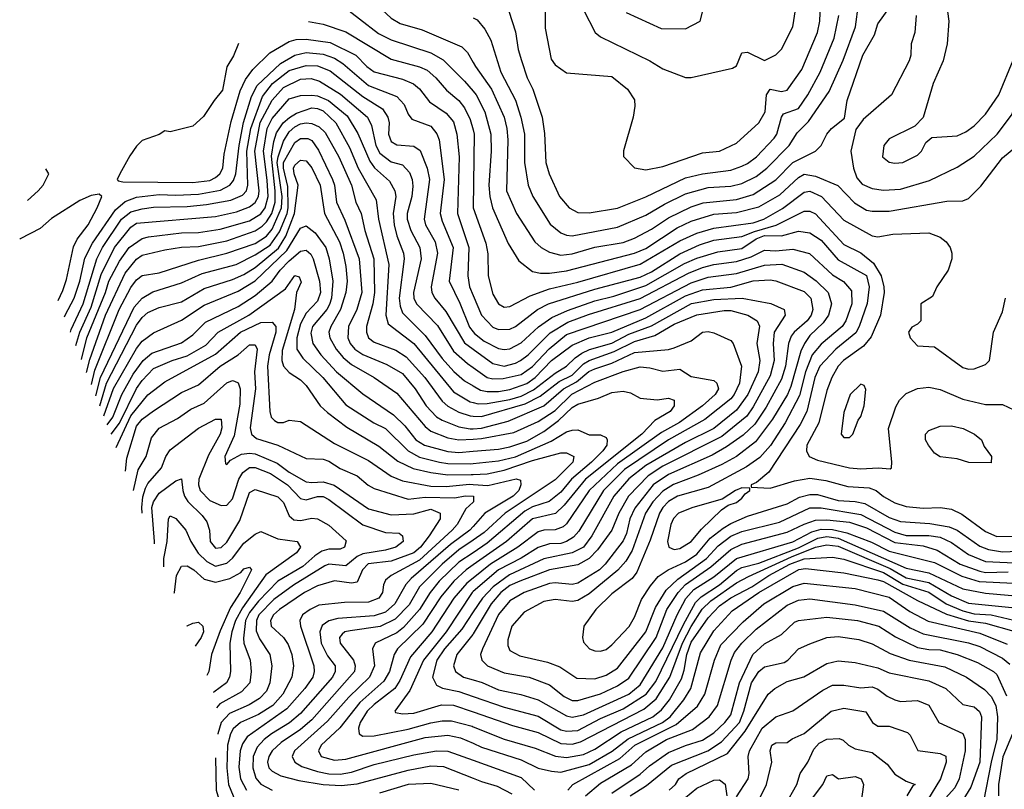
# Model space of a CAD drawing. Header units: inches. Extents: x 1793389 to 1900389, y 320802 to 470796.
# Tile 431 of 656: x 1828398 to 1831877, y 450353 to 453075. Entities that reach past the tile are written whole.
import ezdxf

# ---------------------------------------------------------------- set-up
doc = ezdxf.new("R2010")
doc.units = ezdxf.units.IN
doc.header["$MEASUREMENT"] = 0
doc.layers.add('B8425', color=7, linetype='Continuous')
doc.layers.add('B8435', color=7, linetype='Continuous')

msp = doc.modelspace()

# ---------------------------------------------------------------- linework, layer by layer
at = {"layer": 'B8425', "color": 2}
for points, elevation in [([(1829664.2, 453193), (1829662, 453170), (1829667.7, 453130), (1829679.1, 453110), (1829710, 453080.5), (1829742.3, 453062.3), (1829819.9, 453039.9), (1829959.5, 452979.5), (1829979.5, 452959.5), (1830000, 452924.4)], 454), ([(1829530.2, 453133.1), (1829531, 453130), (1829666.1, 453026.1), (1829710, 453004.2), (1829850, 452958), (1829893.6, 452933.6), (1829970, 452858), (1830000, 452822.3)], 450), ([(1829418.6, 453069.1), (1829470, 453059.5), (1829550, 453032), (1829710, 452935.8), (1829810, 452908.8), (1829837.1, 452897.1), (1829868.2, 452870), (1829905.8, 452825.8), (1829949.1, 452789.1), (1829970, 452763), (1829990, 452722.8), (1830000, 452685.5)], 446), ([(1829170.8, 452991.1), (1829152.8, 452947.2), (1829130, 452908), (1829114.4, 452825.6), (1829084.7, 452790), (1829047.1, 452732.9), (1829010, 452699), (1828930, 452679), (1828910, 452682), (1828890, 452668.7), (1828830, 452648), (1828810, 452628), (1828786.4, 452593.6), (1828751, 452530), (1828742, 452510), (1828745.4, 452505.4), (1828762, 452502), (1829010, 452499), (1829070, 452506.9), (1829090, 452517.6), (1829105.1, 452530), (1829115.8, 452550), (1829119.7, 452600.3), (1829144.4, 452715.6), (1829176.6, 452823.4), (1829196.2, 452863.8), (1829221.4, 452898.6), (1829282, 452958), (1829350, 452998.7), (1829375.1, 453004.9), (1829410, 453006.3), (1829494.8, 452994.8), (1829585.5, 452950), (1829623.8, 452910), (1829650.3, 452890.3), (1829750, 452864.6), (1829789, 452849), (1829810.2, 452830.2), (1829845.2, 452785.3), (1829905.1, 452745.1), (1829930, 452714), (1829942.6, 452670), (1829950.3, 452590), (1829945.3, 452390), (1829984.6, 452270), (1829981.1, 452170), (1829987.2, 452130), (1830000, 452100.3)], 442), ([(1828555.9, 452024.9), (1828558, 452030), (1828589.8, 452090), (1828609.8, 452150), (1828628.2, 452231.8), (1828654.7, 452285.3), (1828736.8, 452403.2), (1828770, 452432.9), (1828810, 452447.9), (1828890, 452456.9), (1828950, 452454.2), (1829030, 452458.2), (1829107.8, 452472.2), (1829140.7, 452490), (1829153.7, 452506.3), (1829162, 452530), (1829173, 452630), (1829188.4, 452711.6), (1829216.4, 452803.6), (1829237.3, 452842.7), (1829319.3, 452920.7), (1829369.8, 452950.2), (1829410, 452959.1), (1829470, 452953.6), (1829510, 452939), (1829539.8, 452919.8), (1829630, 452842.8), (1829730, 452803.8), (1829755.8, 452775.8), (1829770, 452741), (1829783.7, 452723.7), (1829850, 452699.3), (1829871.5, 452671.5), (1829880.3, 452650), (1829897.7, 452510), (1829883.6, 452390), (1829890, 452362.8), (1829928.9, 452270), (1829915.3, 452150), (1829953, 452073), (1829987.6, 451987.6), (1830000, 451971.6)], 438), ([(1828577.3, 451970.8), (1828580, 451980), (1828621.6, 452070), (1828670.6, 452229.4), (1828690.8, 452270), (1828757.3, 452370), (1828790, 452395.8), (1828830, 452406.7), (1828870, 452412.4), (1828990, 452415.2), (1829058.2, 452421.8), (1829143.5, 452436.5), (1829184.8, 452455.2), (1829198.9, 452470), (1829203.5, 452490), (1829200.9, 452610), (1829214.5, 452690), (1829256.2, 452803.8), (1829291, 452850), (1829350, 452895.5), (1829410, 452913.8), (1829450, 452912.4), (1829494.5, 452894.5), (1829610, 452803.6), (1829680, 452760), (1829698.4, 452730), (1829703.1, 452710), (1829700.4, 452670), (1829710, 452644.9), (1829730, 452632.7), (1829790, 452628.2), (1829812.9, 452612.9), (1829838, 452550), (1829846, 452510), (1829827, 452370), (1829832, 452350), (1829865.7, 452290), (1829874.6, 452250), (1829852, 452130), (1829854.4, 452110), (1829864.4, 452090), (1829903.7, 452043.7), (1829970, 451932.2), (1830000, 451910.2)], 434), ([(1828596.1, 451923.4), (1828609.9, 451970.1), (1828650, 452058.4), (1828686.1, 452173.9), (1828733.3, 452270), (1828790, 452341.3), (1828810, 452355.6), (1829090, 452379.6), (1829164.1, 452395.9), (1829210, 452413.1), (1829230, 452428.7), (1829241.4, 452450), (1829244.1, 452470), (1829228.5, 452610), (1829248, 452712), (1829289.9, 452790.1), (1829330, 452835.6), (1829390, 452864.4), (1829427.7, 452867.7), (1829457.6, 452857.6), (1829531.7, 452811.7), (1829626.4, 452730), (1829640.8, 452700.8), (1829655.8, 452630), (1829670, 452603.1), (1829710, 452573.1), (1829750, 452562.4), (1829775.4, 452535.4), (1829784.9, 452510), (1829786.9, 452486.9), (1829783.1, 452450), (1829766.5, 452390), (1829766.5, 452370), (1829780.3, 452330), (1829811.8, 452270), (1829816, 452230), (1829789, 452110), (1829790.3, 452090), (1829799.5, 452070), (1829873.7, 451993.7), (1829930, 451903.1), (1829979.5, 451859.5), (1830000, 451845.2)], 430), ([(1828615.8, 451873.5), (1828635, 451950), (1828700.7, 452110), (1828712.9, 452150), (1828750, 452221.3), (1828785.1, 452270), (1828830, 452301.1), (1828852.4, 452307.6), (1828970, 452321.3), (1829030, 452322.3), (1829105.8, 452334.2), (1829210, 452363.9), (1829250, 452389), (1829265, 452410), (1829275.4, 452450), (1829272.6, 452507.4), (1829259.1, 452610), (1829271.7, 452690), (1829290, 452725.3), (1829350, 452795.3), (1829390, 452807), (1829430, 452807.8), (1829450, 452805.5), (1829489.4, 452789.4), (1829554.8, 452734.8), (1829593.1, 452673.1), (1829634.8, 452574.8), (1829651.2, 452551.2), (1829704.4, 452504.4), (1829723.7, 452470), (1829727.2, 452450), (1829717.7, 452390), (1829720.8, 452350), (1829730, 452310.8), (1829753.4, 452250), (1829756, 452230), (1829738.5, 452090), (1829741.8, 452061.8), (1829750, 452039.1), (1829830, 451958.4), (1829890, 451877.6), (1829931.2, 451831.2), (1829970, 451797.6), (1830000, 451780.4)], 426), ([(1828634.3, 451827), (1828646.1, 451873.9), (1828700.7, 452030), (1828770, 452178.4), (1828810, 452228.5), (1828830, 452242), (1828910, 452261.1), (1828970, 452270.3), (1829030, 452272.6), (1829130, 452293.8), (1829230, 452329.1), (1829254.7, 452345.3), (1829270, 452360.3), (1829288.2, 452390), (1829300.5, 452430), (1829300.5, 452470), (1829287.3, 452592.7), (1829295.3, 452644.7), (1829305.1, 452674.9), (1829329.2, 452710.8), (1829350.6, 452729.4), (1829375.7, 452744.3), (1829430, 452763.2), (1829450, 452761.5), (1829470, 452752.9), (1829514.6, 452710), (1829562.9, 452622.9), (1829594.3, 452550), (1829657.7, 452437.7), (1829666, 452370), (1829702.3, 452210), (1829691.7, 452030), (1829699.5, 451999.5), (1829790.2, 451930.2), (1829930, 451759.5), (1829990, 451723.6), (1830000, 451721.3)], 422), ([(1828650.9, 451785), (1828663.8, 451836.2), (1828749.8, 452050), (1828790, 452128.2), (1828810, 452155.8), (1828830, 452170.4), (1828890, 452180.3), (1829030, 452225.3), (1829130, 452249.1), (1829230, 452283.9), (1829270, 452310.3), (1829290, 452334.6), (1829323, 452410), (1829325.3, 452450), (1829307.9, 452570), (1829310.5, 452590), (1829330, 452646), (1829350, 452678.9), (1829370, 452696.9), (1829390, 452706.7), (1829410, 452710.3), (1829430, 452707.6), (1829456.4, 452696.4), (1829476.8, 452676.8), (1829525.7, 452590), (1829570.3, 452490), (1829585.7, 452430), (1829604.6, 452390), (1829617.4, 452330), (1829648.9, 452230), (1829651.3, 452110), (1829645.5, 452070), (1829623.1, 451990), (1829623.7, 451970), (1829630.3, 451950.3), (1829650, 451934.4), (1829726.8, 451906.8), (1829763.4, 451883.4), (1829828.8, 451810), (1829890, 451726.4), (1829910, 451708.7), (1829950, 451687.6), (1829990, 451673.8), (1830000, 451673.4)], 418), ([(1828666.5, 451745.6), (1828682.7, 451810), (1828801.9, 452058.1), (1828830, 452090.4), (1828867.6, 452112.4), (1828970, 452144.9), (1829042.6, 452177.4), (1829162.7, 452210), (1829230, 452243.2), (1829282.2, 452277.8), (1829315.3, 452324.7), (1829342.8, 452390), (1829346.9, 452410), (1829345.2, 452485.2), (1829329.4, 452550), (1829330, 452570.4), (1829370, 452641.3), (1829390, 452654.6), (1829415.5, 452655.5), (1829430, 452648.4), (1829453.6, 452613.6), (1829503.6, 452510), (1829510.3, 452490), (1829517, 452430), (1829546.6, 452366.6), (1829597.7, 452230), (1829606.3, 452110), (1829588.9, 452050), (1829559.5, 451990), (1829557, 451950), (1829565.3, 451930), (1829582.4, 451910), (1829610, 451891.7), (1829695.5, 451855.5), (1829750, 451823.8), (1829795.3, 451770), (1829833.7, 451710), (1829871.1, 451671.1), (1829890, 451658.9), (1829950, 451635.3), (1829990, 451628.3), (1830000, 451628.8)], 414), ([(1828680.6, 451710.2), (1828704.2, 451790), (1828810, 451994.4), (1828830, 452022.4), (1828850, 452039.5), (1828890, 452057.6), (1828970, 452078), (1829050, 452124.6), (1829150, 452156.1), (1829190, 452173.6), (1829230, 452198.5), (1829312.2, 452267.8), (1829338.7, 452310), (1829368.6, 452390), (1829381.7, 452490), (1829367.4, 452530), (1829365.4, 452550), (1829370, 452560.7), (1829390, 452578), (1829410, 452576.3), (1829430, 452551), (1829458.9, 452490), (1829474.3, 452390), (1829527.6, 452290), (1829540.9, 452250), (1829550, 452202), (1829554.3, 452150), (1829550.3, 452110), (1829531.7, 452050), (1829497, 451990), (1829490.4, 451970), (1829493.7, 451950), (1829516.5, 451910), (1829540.6, 451880.6), (1829570, 451855.3), (1829650.7, 451810), (1829730, 451754.4), (1829830, 451637.1), (1829850, 451620.3), (1829910, 451596.9), (1829950, 451589.1), (1830000, 451591.9)], 410), ([(1828425.7, 452436.3), (1828462.8, 452470), (1828481, 452490), (1828501, 452530), (1828489.7, 452548.3)], 438), ([(1828678, 452458), (1828650, 452453.2), (1828610, 452436), (1828510, 452372.7), (1828470, 452337.2), (1828399.9, 452300.1), (1828397.7, 452299.3)], 442), ([(1828533.1, 452082.3), (1828550, 452117.3), (1828563.7, 452156.3), (1828588.4, 452271.6), (1828601.1, 452298.9), (1828639.6, 452350), (1828672, 452410), (1828688, 452450), (1828678, 452458)], 442), ([(1828694.9, 451673.9), (1828729.3, 451770.7), (1828810, 451912.4), (1828830, 451938.4), (1828870, 451968.2), (1828970, 452012.2), (1829050, 452065.7), (1829170, 452115.3), (1829230, 452151.4), (1829341.2, 452258.8), (1829390, 452337.6), (1829410, 452346.4), (1829442, 452322), (1829478.9, 452270), (1829491.6, 452230), (1829504.4, 452150), (1829499.2, 452090), (1829492.4, 452067.6), (1829482.7, 452050), (1829431.8, 451990), (1829426.5, 451966.5), (1829433.7, 451930), (1829461.3, 451890), (1829517.6, 451830), (1829610, 451752.7), (1829718.4, 451678.4), (1829759.1, 451639.1), (1829797.6, 451590), (1829827.7, 451570), (1829910, 451548), (1829950, 451544.9), (1830000, 451549.2)], 406), ([(1828707.2, 451642.9), (1828727, 451670), (1828758.8, 451750), (1828798.4, 451821.6), (1828834, 451870), (1828864.5, 451895.5), (1828970, 451932.2), (1829010, 451960.4), (1829054.8, 452005.2), (1829170, 452060.9), (1829230, 452100.3), (1829289.7, 452150), (1829318.5, 452190), (1829350, 452222.8), (1829390, 452257.1), (1829410, 452260.5), (1829426, 452246), (1829434.6, 452230), (1829457.3, 452150), (1829460.8, 452110), (1829450, 452079.5), (1829410, 452036.9), (1829390, 451999.5), (1829376.9, 451950), (1829377, 451910), (1829398.4, 451878.4), (1829468.5, 451810), (1829550, 451712.7), (1829649.1, 451649.1), (1829690.5, 451630), (1829770.4, 451550), (1829810, 451527.9), (1829881, 451510), (1829910, 451505.4), (1829990, 451504.2), (1830000, 451505.3)], 402), ([(1828720.5, 451609.5), (1828750, 451648.9), (1828810, 451770.4), (1828830, 451798.7), (1828870, 451841.3), (1828936, 451870), (1828990, 451886.9), (1829055.2, 451924.8), (1829099.5, 451970), (1829207.6, 452030), (1829336.9, 452123.1), (1829370, 452170.5), (1829385.4, 452165.4), (1829392.5, 452147.5), (1829375.5, 452110), (1829369.1, 452050), (1829325.1, 451905.1), (1829324.2, 451870), (1829330.3, 451850.3), (1829350, 451827.3), (1829390, 451802), (1829410, 451782), (1829459.3, 451710), (1829485.7, 451685.7), (1829554.1, 451634.1), (1829666.8, 451566.8), (1829734.4, 451514.4), (1829787.5, 451487.5), (1829850, 451473.6), (1829910, 451466), (1829993.3, 451466.7), (1830000, 451467)], 398), ([(1828739, 451562.8), (1828790, 451674.6), (1828850, 451748.5), (1828910, 451794.4), (1829090, 451892.8), (1829177.6, 451970), (1829250, 452004), (1829290, 452005.5), (1829302.4, 451990), (1829302.7, 451970), (1829279.7, 451890), (1829273.8, 451850), (1829282, 451690), (1829286.8, 451670), (1829298, 451658), (1829310, 451651), (1829330, 451651), (1829350, 451658.8), (1829390, 451654), (1829510, 451576.4), (1829630, 451516.4), (1829710, 451461.1), (1829750, 451444.9), (1829850, 451425.8), (1829904.3, 451424.3), (1829987.4, 451432.6), (1830000, 451431.6)], 394), ([(1828772.1, 451479.1), (1828775.9, 451524.1), (1828810, 451637.3), (1828830, 451662.4), (1828870, 451692.2), (1828970, 451757), (1829030, 451784.4), (1829105.6, 451850), (1829169.4, 451890), (1829210, 451924.9), (1829230, 451926), (1829236.4, 451910), (1829227.6, 451830), (1829231.3, 451770), (1829211.8, 451631.8), (1829217.1, 451610), (1829234.1, 451594.1), (1829310.2, 451570.2), (1829410, 451523), (1829470, 451521.6), (1829490, 451514.4), (1829530, 451488.2), (1829590, 451462.4), (1829629, 451429), (1829650, 451417.1), (1829770, 451379.6), (1829830, 451386.9), (1829935.1, 451384.9), (1829971.6, 451391.6), (1830000, 451390.1)], 390), ([(1828799.4, 451410), (1828816.6, 451483.4), (1828845.1, 451530), (1828863.9, 451596.1), (1828890, 451630.4), (1828955.5, 451664.5), (1829002, 451698), (1829050, 451718.7), (1829130, 451790.5), (1829150, 451799.1), (1829157.1, 451797.1), (1829170, 451790.8), (1829177, 451770), (1829176, 451716), (1829156, 451604), (1829123, 451530), (1829124.7, 451504.7), (1829130, 451502), (1829142.5, 451517.5), (1829181.3, 451538.7), (1829210, 451542.8), (1829230, 451539.6), (1829307.4, 451507.4), (1829350, 451475.3), (1829410, 451441.3), (1829430, 451438), (1829470, 451441.5), (1829509.3, 451429.3), (1829630, 451345.3), (1829710, 451323.7), (1829790, 451327.8), (1829850, 451343.7), (1829884, 451330), (1829883, 451310), (1829844.9, 451250), (1829813.8, 451210), (1829790, 451189.8), (1829710, 451159.8), (1829629.4, 451150.6), (1829608.9, 451130), (1829590, 451086.6), (1829570, 451082.4), (1829510, 451091.3), (1829450, 451073.7), (1829404.4, 451050), (1829315.8, 450990), (1829294, 450970), (1829283.7, 450950), (1829286.7, 450930), (1829330.4, 450890), (1829345.9, 450865.9), (1829359.5, 450830), (1829364.9, 450790), (1829359.5, 450750), (1829327.2, 450690), (1829292, 450650), (1829242, 450618), (1829178, 450590), (1829152.3, 450567.7), (1829142.7, 450550), (1829132.6, 450510), (1829130.2, 450430), (1829135.2, 450370), (1829160.3, 450310)], 386), ([(1828831, 451330.3), (1828829.1, 451350), (1828832.4, 451387.6), (1828842, 451418), (1828850, 451434.9), (1828898.7, 451490), (1828914, 451530), (1828930, 451554), (1829029.7, 451630.3), (1829090, 451662.8), (1829110, 451662), (1829112, 451632), (1829106.4, 451610), (1829064.7, 451535.3), (1829030.2, 451450), (1829029, 451430), (1829035.3, 451410), (1829070, 451375.3), (1829110, 451357.1), (1829130, 451358), (1829150, 451380.7), (1829172.3, 451450), (1829185.7, 451474.3), (1829210, 451491.6), (1829230, 451491.5), (1829283.8, 451470), (1829344.4, 451430), (1829390, 451381.6), (1829410, 451377), (1829450, 451388.7), (1829470, 451388.5), (1829490, 451378.4), (1829610, 451288.4), (1829690, 451262), (1829739, 451259), (1829750.5, 451250.5), (1829753, 451230), (1829727.3, 451210), (1829690, 451199.1), (1829610, 451186.6), (1829590, 451176.4), (1829550, 451144), (1829490, 451149.7), (1829476.4, 451143.6), (1829364.9, 451075.1), (1829295.8, 451024.2), (1829243.2, 450970), (1829234.4, 450950), (1829233.5, 450913.5), (1829245.2, 450885.2), (1829281.3, 450830), (1829288.4, 450790), (1829282, 450730), (1829270, 450700.9), (1829245.3, 450674.7), (1829208.3, 450651.7), (1829138.9, 450621.1), (1829109.1, 450590), (1829097.6, 450550), (1829097.5, 450549.1)], 382), ([(1828874.2, 451221.3), (1828874.4, 451230), (1828864.8, 451350), (1828870, 451370.5), (1828890, 451401.3), (1828950, 451444), (1828970, 451452), (1828973.7, 451410), (1828980.3, 451390), (1828991.4, 451371.4), (1829042.2, 451322.2), (1829059.3, 451299.3), (1829068.5, 451270), (1829070.5, 451230), (1829090, 451206.4), (1829110, 451208.4), (1829130, 451228), (1829175.4, 451304.6), (1829210, 451402.8), (1829230, 451414), (1829310, 451388.2), (1829330, 451367.3), (1829350, 451320.7), (1829366.3, 451306.3), (1829390, 451303.7), (1829430, 451312.2), (1829450, 451310.4), (1829490, 451288), (1829551.8, 451231.8), (1829546, 451210), (1829530, 451202.9), (1829490, 451202.6), (1829464.8, 451195.2), (1829440.6, 451179.4), (1829398.5, 451141.5), (1829310.2, 451089.8), (1829241.1, 451018.9), (1829210, 450978.3), (1829195.9, 450950), (1829188.1, 450888.1), (1829190.3, 450870), (1829212, 450810), (1829215.8, 450770), (1829210.4, 450730), (1829182, 450698), (1829104.6, 450655.4), (1829092.6, 450642.1)], 378), ([(1830000, 451369.4), (1829974.4, 451345.6), (1829943.7, 451290), (1829925.3, 451270), (1829810, 451164.1), (1829710.3, 451109.7), (1829690, 451093.2), (1829682.8, 451077.2), (1829679.3, 451050), (1829667.3, 451030), (1829630, 451015.4), (1829545.5, 451014.5), (1829455.1, 451004.9), (1829424, 450990), (1829397.3, 450970), (1829387.3, 450950), (1829390.4, 450930), (1829436.5, 450790), (1829438.7, 450770), (1829433.7, 450750), (1829405.3, 450710), (1829341.7, 450638.3), (1829201.1, 450538.9), (1829185.4, 450514.6), (1829177.3, 450490), (1829171.5, 450431.5), (1829177.7, 450390), (1829198.7, 450350)], 390), ([(1828906.5, 451139.8), (1828907.2, 451170), (1828918.3, 451230), (1828923.7, 451310), (1828930, 451321), (1828950, 451310.8), (1828984.9, 451270), (1829002.4, 451230), (1829028.5, 451188.5), (1829058.7, 451158.7), (1829090, 451142.3), (1829130, 451153.4), (1829150, 451170.4), (1829190, 451223.8), (1829230, 451256), (1829250, 451264.7), (1829310, 451239.3), (1829378, 451230), (1829390.5, 451210), (1829375.5, 451190), (1829268, 451112), (1829184.6, 450995.4), (1829160.6, 450950), (1829147.2, 450910), (1829140.8, 450870), (1829143.1, 450770), (1829139.5, 450750), (1829128, 450730), (1829083.4, 450696.6), (1829082.4, 450695.6)], 374), ([(1830000, 451282.8), (1829988.8, 451270), (1829920.3, 451219.7), (1829780.9, 451099.1), (1829762.7, 451077.3), (1829723.1, 451010), (1829690, 450979.8), (1829650, 450966.6), (1829522.2, 450957.8), (1829490.2, 450949.8), (1829466.7, 450933.3), (1829458, 450910), (1829462.7, 450870), (1829485.4, 450825.4), (1829512.2, 450790), (1829512.2, 450770), (1829503.1, 450750), (1829390, 450621.3), (1829350.9, 450589.1), (1829287, 450550), (1829261.3, 450530), (1829237, 450503), (1829222.7, 450470), (1829221.5, 450430), (1829232.4, 450392.4), (1829250, 450372.2), (1829290, 450350.3)], 394), ([(1830000, 451235), (1829950, 451200.9), (1829890.2, 451150), (1829810.3, 451070), (1829773.5, 451006.5), (1829725, 450955), (1829671, 450929), (1829565.7, 450914.3), (1829546.8, 450910), (1829537.6, 450902.4), (1829528, 450890), (1829530.5, 450870), (1829577.1, 450810), (1829583.1, 450790), (1829580.3, 450770), (1829430, 450599.7), (1829390, 450564.8), (1829321.2, 450518.8), (1829290.4, 450490), (1829278, 450470), (1829273.7, 450450), (1829278.4, 450430), (1829290, 450417.1), (1829320.8, 450400.8), (1829384.3, 450384.3), (1829470.2, 450370.2), (1829533.5, 450366.5), (1829590, 450373.4), (1829770, 450421.5), (1829850, 450436.5), (1829894.7, 450434.7), (1830000, 450393.5)], 398), ([(1830000, 451190.3), (1829950, 451156.4), (1829880.2, 451090), (1829847.7, 451050), (1829810.1, 450989.9), (1829753.8, 450926.2), (1829730, 450907.3), (1829654, 450870), (1829643.8, 450850), (1829651.8, 450790), (1829633.4, 450750), (1829560.4, 450679.6), (1829485.3, 450594.7), (1829368.4, 450490), (1829360.5, 450470), (1829370.5, 450450), (1829394.7, 450434.7), (1829450, 450416.1), (1829490, 450408.2), (1829530, 450407.1), (1829570, 450414), (1829650, 450441.5), (1829790, 450475.2), (1829870, 450489), (1829910, 450488.9), (1830000, 450456.5)], 402), ([(1828943.4, 451046.7), (1828944.8, 451050), (1828952, 451110), (1828970, 451142.8), (1828990, 451144), (1829013.4, 451130), (1829050, 451096.4), (1829090, 451086), (1829140.8, 451099.2), (1829179.3, 451120.7), (1829190, 451133), (1829210, 451138.8), (1829216.3, 451130), (1829210, 451115.3), (1829176.9, 451050), (1829143.2, 450996.8), (1829106.2, 450913.8), (1829075.8, 450830), (1829066.4, 450770), (1829058.6, 450755.6)], 370), ([(1830000, 451147.5), (1829974.9, 451130), (1829931.6, 451090), (1829885.9, 451034.1), (1829822, 450938), (1829732.2, 450850), (1829721.1, 450830), (1829704.6, 450770), (1829684, 450736), (1829600, 450660), (1829528.5, 450571.5), (1829462.4, 450510), (1829453.4, 450490), (1829462.8, 450470), (1829510, 450457), (1829550, 450460.3), (1829830, 450536.5), (1829910, 450544.9), (1829955.6, 450535.6), (1830000, 450516.2)], 406), ([(1830000, 451100.6), (1829977.6, 451082.4), (1829931.5, 451030), (1829854.3, 450910), (1829778.4, 450821.6), (1829741.5, 450738.5), (1829723.1, 450710), (1829650, 450653.7), (1829626, 450630), (1829601.1, 450590), (1829594.4, 450570), (1829597.3, 450550), (1829610, 450541.6), (1829650, 450542.3), (1829770, 450566.7), (1829850, 450589.1), (1829890, 450596), (1829923.8, 450596.2), (1829996.4, 450576.4), (1830000, 450574.9)], 410), ([(1830000, 451052.6), (1829996.9, 451050), (1829904.4, 450910), (1829824, 450810), (1829776.5, 450703.5), (1829722.8, 450630), (1829725.5, 450625.5), (1829750, 450620.5), (1829790, 450622.6), (1829887.6, 450652.4), (1829930, 450651.6), (1830000, 450627.5)], 414), ([(1830000, 450981.1), (1829959.6, 450920.4), (1829898.5, 450850), (1829871.6, 450810), (1829855.8, 450750), (1829870, 450722), (1829891.5, 450711.5), (1829950, 450699), (1830000, 450681.8)], 418), ([(1828989.3, 450930.7), (1828990, 450931.3), (1829010, 450941), (1829030, 450944.7), (1829044.7, 450930), (1829046.8, 450910), (1829039.1, 450890), (1829017.2, 450860.3)], 366), ([(1830000, 450903.7), (1829998.6, 450901.4), (1829942, 450830), (1829930.4, 450790), (1829937.3, 450770), (1829966, 450750), (1830000, 450740.3)], 422), ([(1829089.5, 450464.7), (1829091.5, 450350), (1829104.2, 450310), (1829139.1, 450259.1), (1829170, 450228.7), (1829210, 450207.4), (1829230, 450203.6), (1829304.8, 450204.8), (1829470, 450190.2), (1829650, 450191.5), (1829750, 450180.3), (1829830, 450183.8), (1829862.8, 450170), (1829880.7, 450150), (1829890.5, 450130), (1829900.4, 450090), (1829900.3, 450050), (1829892.8, 450000)], 382), ([(1829670, 450341.5), (1829771.8, 450371.8), (1829850, 450374.9), (1829950, 450351.7)], 394)]:
    msp.add_lwpolyline(points, dxfattribs=dict(at, elevation=elevation))
at = {"layer": 'B8435', "color": 2}
for points, elevation in [([(1830000, 452924.4), (1830008.4, 452910), (1830065.3, 452830), (1830110, 452730.8), (1830118.9, 452690), (1830123.1, 452650), (1830118.4, 452470), (1830152.7, 452390), (1830218, 452290), (1830240.7, 452270), (1830270, 452252.7), (1830310, 452242.6), (1830350, 452247.4), (1830430, 452270.3), (1830530, 452287.6), (1830570, 452302.6), (1830630, 452334.9), (1830690, 452374.6), (1830770, 452414), (1830812.9, 452427.1), (1830930, 452439.6), (1830990, 452456.9), (1831070, 452508.7), (1831130, 452570.3), (1831209.6, 452610.4), (1831229.6, 452630.4), (1831249.4, 452670), (1831266, 452690), (1831312.5, 452727.5), (1831321.6, 452790), (1831377, 452950), (1831418.3, 453021.7), (1831430, 453061), (1831494, 453150)], 454), ([(1830000, 453081.6), (1830014.2, 453074.2), (1830041.7, 453041.7), (1830062.3, 453002.3), (1830097.6, 452890), (1830150.2, 452790.2), (1830168.9, 452730), (1830181.1, 452670), (1830182, 452570), (1830194.4, 452490), (1830210.5, 452450), (1830271.8, 452351.8), (1830310, 452321.6), (1830330, 452312.7), (1830350, 452310.4), (1830510, 452341.7), (1830610, 452384.2), (1830676.6, 452423.4), (1830750, 452458.9), (1830830, 452481.7), (1830910, 452486.5), (1830950, 452495.6), (1830999.6, 452520.4), (1831037.6, 452550), (1831116.9, 452630), (1831144.4, 452675.6), (1831185.1, 452714.9), (1831258.5, 452821.5), (1831307.5, 452932.5), (1831351.5, 453050), (1831362, 453130)], 458), ([(1830254.8, 453150), (1830254.4, 453045.6), (1830275.9, 452935.9), (1830290, 452916), (1830330, 452886.8), (1830490, 452874.8), (1830546, 452830), (1830570, 452792), (1830571, 452770), (1830566, 452730), (1830531.6, 452611.6), (1830531.6, 452591.6), (1830570, 452551.3), (1830610, 452544), (1830670, 452556.3), (1830810, 452604.9), (1830870, 452610.7), (1830930, 452638.8), (1831010, 452711), (1831031.6, 452750), (1831036.9, 452810), (1831049, 452830), (1831090, 452821.3), (1831110, 452825.5), (1831161.4, 452898.6), (1831216.9, 453030), (1831225.6, 453070), (1831227.5, 453127.5)], 466), ([(1830540.3, 453100.3), (1830664.7, 453044.7), (1830750, 453042.8), (1830802, 453070), (1830818, 453130)], 474), ([(1831672.4, 453130), (1831680.5, 453070), (1831675.5, 452990), (1831660.5, 452930), (1831626, 452850), (1831590.7, 452729.3), (1831561, 452699), (1831470, 452654), (1831451.3, 452630), (1831446, 452590), (1831470, 452571), (1831490, 452567.3), (1831518, 452570), (1831570, 452596), (1831584, 452610), (1831599, 452641), (1831621.2, 452658.8), (1831710, 452664.9), (1831741, 452679), (1831770, 452700.5), (1831810, 452740.7), (1831857, 452810), (1831908.2, 452931.8)], 458), ([(1830125.8, 453105.8), (1830150, 453032), (1830159.3, 452970), (1830170.4, 452930.4), (1830190.5, 452870), (1830210.4, 452830), (1830243.8, 452730), (1830252.5, 452672.5), (1830257.1, 452570), (1830268.2, 452530), (1830304.9, 452450), (1830338.8, 452410), (1830370, 452393.4), (1830410, 452392.7), (1830510, 452408.4), (1830610, 452448.7), (1830750, 452516.5), (1830810, 452530.3), (1830910, 452543.7), (1830950, 452557.6), (1830970, 452566.7), (1831000.7, 452590), (1831063.3, 452656.7), (1831073.3, 452670), (1831090, 452731), (1831097.2, 452742.8), (1831150, 452761.3), (1831183, 452810), (1831226.6, 452890), (1831275.8, 453010), (1831292.6, 453090)], 462), ([(1830390.5, 453110.5), (1830431, 453030), (1830450, 453014.8), (1830624.7, 452930), (1830670, 452901), (1830750, 452871.3), (1830770, 452871.3), (1830916.5, 452903.5), (1830930, 452912), (1830950, 452958), (1830970, 452960.7), (1831030, 452931), (1831070, 452951.3), (1831090, 452971.3), (1831129.3, 453050), (1831139.5, 453110)], 470), ([(1831565.5, 453090), (1831560.7, 453030), (1831547.3, 452990), (1831546.8, 452950), (1831541, 452930), (1831478.8, 452810), (1831378, 452722), (1831352.7, 452687.3), (1831334.4, 452610), (1831344.4, 452550), (1831355.8, 452515.8), (1831374.2, 452494.2), (1831410, 452478), (1831450, 452472.7), (1831510, 452476.4), (1831612.9, 452507.1), (1831710, 452554), (1831770, 452593), (1831852, 452670), (1831902.3, 452737.7), (1831973.4, 452906.6), (1831997, 452943), (1832120.1, 453099.9)], 454), ([(1830000, 452822.3), (1830010.4, 452810), (1830041.1, 452750), (1830062.6, 452670), (1830064.2, 452610), (1830056, 452490), (1830058.9, 452450), (1830068.5, 452410), (1830124.2, 452284.2), (1830162, 452222), (1830210, 452184.9), (1830238.4, 452178.4), (1830270, 452178.7), (1830330, 452187.6), (1830570, 452249.1), (1830610, 452266.5), (1830721.2, 452338.8), (1830770, 452362.8), (1830850, 452387.8), (1830930, 452393.6), (1831010, 452412.9), (1831083.6, 452456.4), (1831150, 452517), (1831170, 452528.8), (1831210, 452521.7), (1831288.6, 452488.6), (1831347.2, 452427.2), (1831390, 452402), (1831410, 452397.6), (1831470, 452398.4), (1831673.2, 452433.2), (1831730, 452434.8), (1831750, 452442.8), (1831793.4, 452486.6), (1831870, 452587.3), (1831938, 452642)], 450), ([(1830000, 452685.5), (1830004.2, 452670), (1830000.3, 452410), (1830045.1, 452285.1), (1830052.2, 452247.8), (1830052.7, 452170), (1830070, 452104.7), (1830090, 452070.8), (1830110, 452059.1), (1830130, 452060.5), (1830201.1, 452098.9), (1830270, 452124), (1830370, 452146.9), (1830589.8, 452210.2), (1830730, 452292.8), (1830790, 452320.8), (1830850, 452338.5), (1830990, 452356.9), (1831027, 452370), (1831092.9, 452407.1), (1831170, 452465.3), (1831190, 452468.7), (1831230.4, 452450), (1831310, 452366), (1831410, 452310.7), (1831430, 452306.8), (1831483.3, 452316.7), (1831610, 452321), (1831650, 452306), (1831671.3, 452290), (1831686, 452270), (1831691, 452250), (1831690.9, 452229.1), (1831678, 452190), (1831638, 452130), (1831623.6, 452096.4), (1831582, 452070), (1831582, 452010), (1831570, 451998), (1831550, 451988), (1831538, 451970), (1831544.7, 451950), (1831570, 451922), (1831630, 451918), (1831730, 451845.5), (1831750, 451839.1), (1831770, 451840.7), (1831810, 451856), (1831824, 451870), (1831839, 451970), (1831870, 452042), (1831881.2, 452090)], 446), ([(1830000, 452100.3), (1830030, 452030.7), (1830070, 451988.4), (1830090, 451979.5), (1830130, 451981.3), (1830150, 451990.4), (1830227, 452050), (1830266, 452070), (1830430, 452122.8), (1830590, 452164.5), (1830630, 452183.6), (1830730, 452247.1), (1830800.4, 452279.6), (1830850, 452295.2), (1830950, 452308.1), (1830994, 452326.1), (1831071.2, 452348.8), (1831170, 452398.7), (1831190, 452397.6), (1831210, 452388.2), (1831310, 452280.4), (1831370, 452250.4), (1831414.8, 452214.8), (1831442, 452170), (1831451.7, 452130), (1831452, 452110), (1831439.5, 452030), (1831406.7, 451953.3), (1831379.2, 451920.8), (1831308.5, 451870), (1831290, 451849.5), (1831267.2, 451810), (1831250, 451764), (1831221.1, 451650), (1831179.3, 451570), (1831178, 451550), (1831186.8, 451530), (1831217.3, 451517.3), (1831330, 451490.4), (1831370, 451486.7), (1831430.7, 451490.7), (1831473.6, 451486.4), (1831478, 451490), (1831479, 451510), (1831467.3, 451630), (1831493.4, 451706.6), (1831506, 451730), (1831530, 451753.4), (1831570, 451770.6), (1831610, 451775.5), (1831650, 451767.7), (1831730, 451733.4), (1831810, 451714), (1831870, 451714), (1831910, 451696)], 442), ([(1830000, 451971.6), (1830005.1, 451965.1), (1830038.6, 451938.6), (1830090, 451912), (1830110, 451908.8), (1830130, 451911.8), (1830170, 451932.2), (1830230.7, 451989.3), (1830278.5, 452021.5), (1830333.6, 452046.4), (1830430, 452080.7), (1830497.4, 452097.4), (1830610, 452134.7), (1830746.5, 452213.5), (1830790, 452232.3), (1830865.2, 452254.8), (1830950, 452266.2), (1831000, 452300), (1831030, 452312.1), (1831090, 452311.4), (1831150, 452327.2), (1831190, 452322), (1831230, 452295.8), (1831290, 452225.7), (1831390, 452170.4), (1831398.9, 452130), (1831392.1, 452072.1), (1831363.6, 451990), (1831351.8, 451968.2), (1831281.1, 451910), (1831224.9, 451850), (1831207.1, 451810), (1831178.9, 451690), (1831156, 451644), (1831044.9, 451475.1), (1831001.4, 451438.6), (1830982, 451430), (1830982, 451422), (1831050, 451419.1), (1831135.8, 451444.2), (1831190, 451453.4), (1831245.7, 451445.7), (1831324, 451424), (1831399.9, 451419.9), (1831424, 451410), (1831450, 451388.5), (1831490, 451366.7), (1831530, 451354), (1831590, 451347.2), (1831650, 451350.4), (1831690, 451344.4), (1831726.5, 451326.5), (1831810, 451264.9), (1831850, 451247.2), (1831970, 451250.5)], 438), ([(1830000, 451910.2), (1830070, 451858.9), (1830110, 451850.3), (1830150, 451860.9), (1830167, 451870), (1830194.3, 451890), (1830272, 451968), (1830334.9, 452005.1), (1830407.7, 452032.3), (1830590, 452089.2), (1830761.5, 452178.5), (1830810, 452198.8), (1830850, 452209.2), (1830930, 452220.2), (1830982.9, 452237.1), (1831030, 452260.5), (1831070, 452257.4), (1831130, 452264.2), (1831188.9, 452248.9), (1831270, 452172.4), (1831309, 452149), (1831336.5, 452116.5), (1831338.3, 452070), (1831316.5, 452010), (1831304.4, 451990), (1831230, 451928), (1831197.7, 451890), (1831173.8, 451830), (1831153.5, 451746.5), (1831102.3, 451650), (1831050.9, 451569.1), (1831013.1, 451526.9), (1830966.3, 451493.7), (1830830, 451421.1), (1830722, 451390), (1830690, 451371.1), (1830670.3, 451350), (1830658.3, 451330), (1830625.9, 451234.1), (1830578.5, 451121.5), (1830561.4, 451098.6), (1830490, 451045.1), (1830433, 450990), (1830390.8, 450930), (1830386, 450890), (1830390, 450874), (1830410.7, 450850.7), (1830430, 450842.8), (1830450, 450842), (1830470, 450847.7), (1830490, 450864), (1830551, 450929), (1830570, 450962.8), (1830595.1, 451024.9), (1830626.3, 451073.7), (1830653.6, 451106.4), (1830689.3, 451130), (1830750, 451157.8), (1830790, 451185.5), (1830838.1, 451241.9), (1830883.5, 451276.5), (1830910, 451293.8), (1830970, 451319), (1831110, 451363.1), (1831153.6, 451386.4), (1831190, 451396.5), (1831216.3, 451396.3), (1831290, 451374.9), (1831350, 451371.4), (1831384.2, 451364.2), (1831470, 451315.3), (1831510, 451300.3), (1831613.3, 451293.3), (1831682.2, 451282.2), (1831710, 451270.3), (1831790, 451213.1), (1831821.3, 451201.3), (1831870, 451193.6), (1831950, 451196.9)], 434), ([(1830000, 451845.2), (1830050, 451810.3), (1830070, 451804.9), (1830106.5, 451806.5), (1830170, 451820.2), (1830210, 451848.9), (1830268.5, 451911.5), (1830330, 451962.4), (1830590, 452050.2), (1830770, 452144.5), (1830830, 452165.2), (1830930, 452178.2), (1831030, 452207.1), (1831090.2, 452210.2), (1831170, 452182), (1831211.9, 452151.9), (1831254.4, 452110), (1831266.4, 452070), (1831255.3, 452030), (1831237.1, 452002.9), (1831190, 451958), (1831170.3, 451930), (1831157.5, 451902.5), (1831122.3, 451777.7), (1831110.2, 451750), (1831057.7, 451662.3), (1830998, 451582), (1830930.4, 451530), (1830878.2, 451501.8), (1830795.5, 451464.5), (1830708, 451432), (1830670, 451408.3), (1830635.2, 451370), (1830609, 451330), (1830561.5, 451198.5), (1830539.5, 451160.5), (1830511, 451129), (1830410, 451045.1), (1830370, 451021.1), (1830350, 451017.4), (1830290, 451024.2), (1830250, 451017.4), (1830179.9, 450980.1), (1830137.1, 450930), (1830122.4, 450882.4), (1830122.4, 450862.4), (1830130, 450844), (1830165.1, 450825.1), (1830262.8, 450802.8), (1830306.9, 450786.9), (1830366.9, 450746.9), (1830430, 450743.7), (1830470, 450757), (1830510, 450782.4), (1830609.7, 450910), (1830643.9, 450996.1), (1830682.6, 451057.4), (1830722.9, 451097.1), (1830824.8, 451170), (1830865.6, 451214.4), (1830910, 451249), (1830950, 451265.5), (1831082.2, 451297.8), (1831190, 451349), (1831230, 451349.2), (1831370, 451325.4), (1831490, 451262.6), (1831530, 451251.2), (1831610, 451251.3), (1831650, 451244.7), (1831690, 451226.3), (1831750, 451183.6), (1831810, 451159.2), (1831990, 451151.3)], 430), ([(1830000, 451780.4), (1830025.6, 451765.6), (1830050, 451760.2), (1830090, 451760.2), (1830130, 451767.3), (1830190, 451788.4), (1830219.2, 451810), (1830276.9, 451870), (1830350, 451924), (1830410, 451950.2), (1830490, 451970.2), (1830610, 452021.1), (1830750, 452098.4), (1830810, 452120.2), (1830910.7, 452129.3), (1830990, 452151.5), (1831050, 452155.8), (1831070, 452152.2), (1831170, 452113.7), (1831193.7, 452090), (1831200.3, 452050), (1831194.9, 452030), (1831180.3, 452010), (1831134, 451970), (1831124.1, 451955.9), (1831114.3, 451930), (1831103.2, 451850), (1831090, 451804.5), (1831035.4, 451704.6), (1830994.8, 451645.2), (1830953.9, 451606.1), (1830895.4, 451564.6), (1830844.7, 451535.3), (1830690, 451466.6), (1830635.6, 451430), (1830571.7, 451348.3), (1830553.6, 451310), (1830541.3, 451258.7), (1830530, 451232), (1830466.7, 451150), (1830446.4, 451130), (1830370, 451083), (1830350, 451078), (1830290, 451083.5), (1830270, 451081.1), (1830180.7, 451050), (1830130, 451019.6), (1830090, 450972), (1830032.7, 450850), (1830026, 450830), (1830030.6, 450810), (1830050.8, 450790), (1830110, 450765.3), (1830198, 450750), (1830270, 450723.1), (1830321.6, 450681.6), (1830350, 450667.4), (1830370, 450667.2), (1830450, 450691.6), (1830510, 450718.9), (1830550, 450746.7), (1830646.4, 450890), (1830684.5, 450990), (1830724.2, 451050), (1830750, 451078.2), (1830839.9, 451140.1), (1830910, 451201.3), (1830950, 451220.2), (1831110, 451262.8), (1831170, 451291.4), (1831210, 451304.9), (1831250, 451306.7), (1831330, 451297.8), (1831390, 451278.2), (1831490, 451226.7), (1831590, 451214), (1831639.7, 451199.7), (1831720.4, 451150), (1831790, 451124.7), (1831810, 451120.2), (1831890, 451123.2)], 426), ([(1830000, 451721.3), (1830017.3, 451717.3), (1830050, 451718), (1830130, 451731.8), (1830170, 451743.5), (1830213.7, 451766.3), (1830290, 451825.8), (1830329.6, 451850), (1830360, 451880), (1830383.9, 451896.1), (1830411.3, 451908.7), (1830490, 451931.1), (1830550, 451962.7), (1830630, 451992.1), (1830771.5, 452071.5), (1830850, 452086.2), (1830950.2, 452090.2), (1831051.6, 452071.6), (1831098.8, 452050), (1831102, 452030), (1831063.6, 451970), (1831060.3, 451930), (1831063.2, 451870), (1831050, 451816), (1830990, 451705.6), (1830967.1, 451672.9), (1830879.3, 451600.7), (1830670, 451496.5), (1830617.9, 451462.1), (1830548.9, 451390), (1830515.2, 451330), (1830490.3, 451270), (1830439.4, 451200.6), (1830410, 451169.7), (1830370, 451146.9), (1830270, 451129.8), (1830165.5, 451090), (1830130, 451074.6), (1830098.3, 451050), (1830063.6, 451010), (1830000, 450903.7)], 422), ([(1830000, 451673.4), (1830030, 451672.3), (1830183.8, 451716.2), (1830236.6, 451743.4), (1830304.3, 451795.7), (1830350, 451818.2), (1830390, 451858), (1830409.9, 451870.1), (1830498.5, 451901.5), (1830570, 451937.1), (1830642, 451958), (1830710, 451998), (1830790, 452031.6), (1830886.9, 452046.9), (1830910, 452046.7), (1830970.7, 452030), (1831004, 452010), (1831011.9, 451991.9), (1831002, 451930), (1831012.9, 451870), (1831007.6, 451830), (1830970.2, 451750), (1830930, 451694.3), (1830850.4, 451630), (1830750, 451579.8), (1830610, 451498.4), (1830550, 451451), (1830496.9, 451390), (1830419.6, 451250), (1830390, 451209.7), (1830350, 451189.8), (1830250, 451168.6), (1830128.2, 451111.8), (1830070.2, 451070), (1830032.6, 451030), (1830000, 450981.1)], 418), ([(1830000, 451628.8), (1830030, 451630.2), (1830124.1, 451655.9), (1830250, 451709.2), (1830319.1, 451770), (1830365.2, 451794.8), (1830409.3, 451830.7), (1830430, 451840.7), (1830490, 451860.7), (1830570, 451898), (1830690, 451908.8), (1830710, 451914.9), (1830770, 451939.5), (1830810, 451970.4), (1830830, 451972.4), (1830850, 451967.7), (1830910, 451941), (1830918.8, 451930), (1830948.2, 451850), (1830941.7, 451790), (1830922.7, 451750), (1830910, 451734.3), (1830819.2, 451660.8), (1830690, 451589.8), (1830535, 451485), (1830460.2, 451410), (1830373.7, 451266.3), (1830354.3, 451245.7), (1830330.2, 451229.8), (1830310, 451223.1), (1830270, 451221.5), (1830230, 451208.5), (1830170, 451170.9), (1830090, 451129.8), (1830000, 451052.6)], 414), ([(1830000, 451591.9), (1830030, 451593.7), (1830144.1, 451615.9), (1830230, 451653.8), (1830290, 451693.6), (1830349.3, 451750.7), (1830430, 451793.1), (1830530, 451831.6), (1830590, 451847.2), (1830624.4, 451844.4), (1830670, 451832.4), (1830730, 451838.8), (1830770, 451813.4), (1830850, 451798.8), (1830861, 451790), (1830866.8, 451770), (1830855.5, 451750), (1830810, 451709.7), (1830729.3, 451650.7), (1830665, 451615), (1830510, 451504.8), (1830410.2, 451410), (1830330, 451291.8), (1830318, 451282), (1830290, 451271.1), (1830250, 451269.7), (1830230, 451264), (1830157.6, 451210), (1830060.9, 451150), (1830000, 451100.6)], 410), ([(1830000, 451549.2), (1830090, 451556.9), (1830130, 451564.4), (1830190, 451585.2), (1830250, 451618.5), (1830301.9, 451658.1), (1830350, 451704), (1830370, 451715.3), (1830442.8, 451737.2), (1830490, 451757), (1830530, 451762), (1830555.6, 451755.6), (1830590, 451736.3), (1830650, 451730.8), (1830690, 451737.3), (1830710.6, 451730), (1830710.4, 451710), (1830696.3, 451690), (1830642.3, 451657.7), (1830595.8, 451610), (1830396.9, 451450), (1830321.7, 451358.3), (1830291.1, 451328.9), (1830210, 451309.7), (1830118, 451230), (1830000, 451147.5)], 406), ([(1830000, 451505.3), (1830090, 451515), (1830150, 451529.3), (1830275.4, 451584.6), (1830330, 451618), (1830350, 451624), (1830370, 451624.9), (1830410, 451606.8), (1830450, 451606.8), (1830470, 451598), (1830473.4, 451590), (1830472.2, 451570), (1830458, 451550), (1830418.7, 451510), (1830347.7, 451450), (1830310, 451404), (1830268.3, 451371.7), (1830210, 451352.7), (1830183, 451337), (1830050, 451224.2), (1830000, 451190.3)], 402), ([(1830000, 451467), (1830050, 451469.2), (1830110, 451481.6), (1830210, 451515.8), (1830310, 451543.1), (1830330, 451543.8), (1830355.5, 451530), (1830352, 451510), (1830290, 451448.3), (1830113.4, 451330), (1830038.7, 451261.3), (1830000, 451235)], 398), ([(1830000, 451431.6), (1830052.4, 451427.6), (1830151.7, 451451.7), (1830167.1, 451447.1), (1830168.2, 451430), (1830161.1, 451410), (1830141.3, 451390), (1830041.6, 451330), (1830000, 451282.8)], 394), ([(1830000, 451390.1), (1830001, 451390), (1830000.7, 451370), (1830000, 451369.4)], 390), ([(1830000, 450740.3), (1830031.4, 450731.4), (1830090, 450705.7), (1830169, 450689), (1830230.2, 450670.2), (1830330, 450613.4), (1830350, 450608.9), (1830390, 450617.3), (1830549.6, 450690), (1830590, 450722.6), (1830670, 450854.4), (1830720.4, 450970), (1830752, 451028), (1830780.2, 451059.8), (1830850, 451104.9), (1830930, 451169.2), (1831130, 451229.3), (1831196.2, 451263.8), (1831230, 451273.2), (1831270, 451272.5), (1831321, 451261), (1831408, 451228), (1831470, 451196.2), (1831630, 451155.8), (1831727.3, 451107.3), (1831788, 451088), (1831910, 451082.4)], 422), ([(1830000, 450681.8), (1830110, 450644), (1830230, 450611.7), (1830310, 450564), (1830330, 450559), (1830370, 450561.3), (1830450, 450603.9), (1830530, 450638.6), (1830611, 450690), (1830645.1, 450734.9), (1830743.3, 450936.7), (1830786.2, 451013.8), (1830805.6, 451034.4), (1830870, 451076.5), (1830930, 451127.1), (1830950, 451138.2), (1831010, 451153.7), (1831150, 451207.8), (1831218, 451242), (1831250, 451248), (1831290, 451242.1), (1831530, 451135.5), (1831610, 451118.8), (1831730, 451062.4), (1831810, 451047.2), (1831930, 451036.9)], 418), ([(1830000, 450627.5), (1830139.4, 450579.4), (1830230, 450554.6), (1830310, 450515.2), (1830350, 450513.6), (1830378.8, 450521.2), (1830602.9, 450637.1), (1830646.4, 450673.6), (1830695.3, 450750), (1830739.2, 450870), (1830770, 450928.9), (1830809.3, 450990.7), (1830840.3, 451019.7), (1830930, 451084.2), (1830973.5, 451106.5), (1831124.6, 451175.4), (1831210, 451209.3), (1831250, 451217.7), (1831290, 451213.2), (1831473.9, 451133.9), (1831530, 451100.9), (1831610, 451084.6), (1831690, 451037.2), (1831750, 451012.4), (1831915.1, 450995.1)], 414), ([(1830000, 450574.9), (1830110, 450530.3), (1830218.9, 450498.9), (1830291.3, 450471.3), (1830330, 450465.8), (1830390, 450476.5), (1830430, 450495.6), (1830523.6, 450556.4), (1830635.1, 450610), (1830666, 450634), (1830693.5, 450670), (1830735.8, 450744.2), (1830745.6, 450774.4), (1830754.6, 450830), (1830770, 450873.7), (1830830, 450959.5), (1830870, 451002.7), (1830910, 451031.2), (1830984.7, 451070), (1831045.4, 451110), (1831119.1, 451150), (1831170, 451168.6), (1831270, 451174.9), (1831310, 451166.9), (1831450, 451120.1), (1831518.8, 451078.8), (1831610, 451050.2), (1831672, 451010), (1831730, 450984.8), (1831770, 450974.6), (1831830.9, 450970.9), (1831930, 450946.9)], 410), ([(1830000, 450516.2), (1830030, 450503.1), (1830170, 450457.4), (1830230, 450428.7), (1830277.2, 450417.2), (1830310, 450414.6), (1830410, 450441.6), (1830491.1, 450488.9), (1830547.6, 450532.4), (1830669.6, 450590), (1830696, 450610), (1830744.4, 450670), (1830769.7, 450710), (1830803.8, 450836.2), (1830850, 450914), (1830914.8, 450985.2), (1831010, 451049.2), (1831151.3, 451131.3), (1831174, 451134), (1831310, 451119.6), (1831430, 451094.2), (1831450, 451087.9), (1831570, 451020.9), (1831672.8, 450972.8), (1831750, 450949.4), (1831810, 450941.6), (1831910, 450912.3)], 406), ([(1830334, 450350), (1830352, 450370), (1830518, 450462), (1830571.3, 450510), (1830716.9, 450583.1), (1830792.7, 450647.3), (1830818.3, 450690), (1830852.6, 450810), (1830875.8, 450864.2), (1830953.7, 450946.3), (1831027, 451010), (1831130, 451070.3), (1831170, 451083.1), (1831350, 451063.1), (1831470, 451032.7), (1831542.5, 450982.5), (1831608.4, 450948.4), (1831790, 450905.8), (1831887, 450867)], 402), ([(1830397.6, 450330), (1830450, 450374.9), (1830559.4, 450440.6), (1830610, 450486.3), (1830682.9, 450530), (1830774.7, 450565.3), (1830834, 450610), (1830863, 450650), (1830911.2, 450810), (1830923.1, 450836.9), (1830949.8, 450870.2), (1831000, 450920), (1831110, 451004.6), (1831150, 451022.6), (1831190, 451027.2), (1831350, 451006.3), (1831450, 450983.1), (1831544.2, 450924.2), (1831590, 450903.1), (1831750, 450871.5), (1831790, 450858.3), (1831870, 450817.4), (1831896.5, 450796.5)], 398), ([(1830490, 450340.3), (1830590, 450407.4), (1830623.2, 450436.8), (1830690, 450484), (1830750, 450509), (1830810, 450527.6), (1830850, 450553.4), (1830889.7, 450590), (1830910, 450617.3), (1830940.9, 450730), (1830987.8, 450830), (1831030, 450868.2), (1831090, 450900.7), (1831135.9, 450944.1), (1831150, 450950.4), (1831250, 450962), (1831358, 450950), (1831434, 450930), (1831492.4, 450892.4), (1831570, 450855.6), (1831610, 450847.7), (1831650, 450846.5), (1831710.2, 450830.2), (1831782.5, 450802.5), (1831839.1, 450770), (1831850, 450759.1), (1831884.6, 450684.6)], 394), ([(1830555.1, 450330), (1830613, 450367), (1830700.9, 450439.1), (1830829.6, 450490), (1830878.1, 450521.9), (1830941.4, 450590), (1830956.8, 450630), (1830983.5, 450730), (1831010, 450770.3), (1831030, 450786.4), (1831098.5, 450801.5), (1831112.3, 450810), (1831150, 450850.4), (1831190, 450868.2), (1831250, 450890.4), (1831290, 450893.7), (1831362.9, 450882.9), (1831410, 450868.2), (1831473.7, 450833.7), (1831541, 450810), (1831666.4, 450786.4), (1831742.8, 450750), (1831806.6, 450706.6), (1831830, 450681.6), (1831847.4, 450650), (1831852.9, 450610), (1831850.3, 450530.3), (1831830.2, 450450), (1831803.7, 450310)], 390), ([(1830692.7, 450350), (1830714.5, 450370), (1830727.3, 450390), (1830752.7, 450410), (1830899.3, 450480.7), (1830961.4, 450558.6), (1831042, 450690), (1831066, 450710), (1831110, 450735.3), (1831168.2, 450751.8), (1831250, 450798), (1831290, 450807.7), (1831350, 450801.6), (1831430, 450782.6), (1831470, 450766), (1831610, 450737.6), (1831670.6, 450710), (1831730, 450654), (1831770, 450645.5), (1831788.8, 450628.8), (1831796.5, 450610), (1831790.2, 450450), (1831758.8, 450361.2), (1831714.9, 450290)], 386), ([(1830930, 450326.8), (1830971.5, 450390), (1830975.6, 450410), (1830971.3, 450470), (1830976.3, 450490), (1831021.3, 450570), (1831070, 450610.4), (1831130, 450630.7), (1831235.6, 450704.4), (1831270, 450721.6), (1831310, 450722.4), (1831370, 450712.4), (1831410, 450715.5), (1831430, 450708), (1831463.4, 450683.4), (1831490, 450670.4), (1831510, 450664.4), (1831570, 450668), (1831610, 450650.7), (1831646, 450590), (1831730, 450550.5), (1831738.7, 450530), (1831738.3, 450490), (1831717.4, 450390), (1831701.8, 450358.2), (1831658.9, 450310)], 382), ([(1831007.3, 450310), (1831036.2, 450370), (1831056, 450450), (1831049.6, 450490), (1831055.3, 450510), (1831070, 450517.3), (1831110, 450518.8), (1831127.7, 450532.3), (1831170, 450550.6), (1831265.2, 450630), (1831310, 450640.4), (1831387.7, 450627.7), (1831410.8, 450590), (1831430, 450576.3), (1831470, 450576.3), (1831534.9, 450554.9), (1831544.5, 450544.5), (1831570.8, 450490.8), (1831650, 450480.5), (1831670, 450471), (1831672, 450450), (1831651.8, 450390), (1831605.1, 450314.9)], 378), ([(1831906.3, 450550), (1831871.8, 450468.2), (1831856.5, 450370), (1831856.9, 450330)], 394), ([(1831102.6, 450297.4), (1831143.7, 450370), (1831156, 450410), (1831182.9, 450450), (1831204.1, 450495.9), (1831222.8, 450517.2), (1831250, 450530.3), (1831293.2, 450533.2), (1831307.7, 450527.7), (1831326, 450510), (1831350, 450497.1), (1831410, 450484), (1831462.4, 450442.4), (1831490, 450406.8), (1831530, 450382.8), (1831562, 450370), (1831554, 450366), (1831532.7, 450330)], 374), ([(1830000, 450456.5), (1830170, 450395.3), (1830216.3, 450350)], 402), ([(1830000, 450393.5), (1830030, 450381.7), (1830085.1, 450365.1), (1830137.1, 450337.1)], 398), ([(1830730, 450307.6), (1830790, 450357), (1830850, 450385.5), (1830870, 450386.8), (1830890, 450371.3), (1830896, 450330)], 382), ([(1831129.7, 450230), (1831235.1, 450370), (1831250, 450401), (1831270, 450406), (1831290.7, 450390.7), (1831350, 450399.1), (1831370.5, 450390.5), (1831379.1, 450370), (1831371, 450310)], 370)]:
    msp.add_lwpolyline(points, dxfattribs=dict(at, elevation=elevation))
for points, elevation in [([(1831370, 451786), (1831332, 451750), (1831310, 451686), (1831301, 451610), (1831310, 451598), (1831330, 451598), (1831342, 451610), (1831360.9, 451659.1), (1831370, 451672), (1831381.2, 451710), (1831388, 451768), (1831382, 451782)], 446), ([(1831830, 451508), (1831751.3, 451508.7), (1831710, 451522), (1831650, 451529), (1831630, 451542), (1831608.7, 451570), (1831598, 451590), (1831598, 451610), (1831610, 451622), (1831650, 451638), (1831690, 451638.8), (1831732, 451630), (1831771.3, 451610), (1831796, 451590), (1831805.4, 451565.4), (1831831.3, 451530)], 438), ([(1830950, 451419.3), (1830926.8, 451410), (1830879.9, 451380.1), (1830776, 451350), (1830726, 451330), (1830708.2, 451311.8), (1830698.9, 451290), (1830686.7, 451230), (1830691, 451210), (1830710, 451201.6), (1830730, 451204.9), (1830770, 451230.4), (1830806.6, 451273.4), (1830877.6, 451342.4), (1830901.5, 451358.5), (1830930, 451367.7), (1830950, 451382.8), (1830961.5, 451398.5), (1830978, 451410), (1830978, 451418)], 438)]:
    msp.add_lwpolyline(points, close=True, dxfattribs=dict(at, elevation=elevation))

doc.saveas('drawing.dxf')
